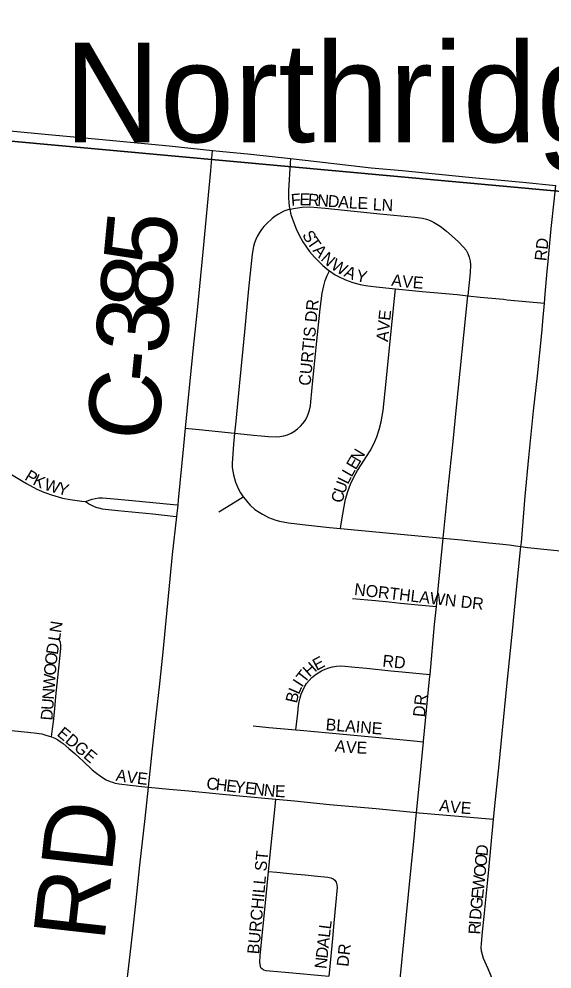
# Model space of a CAD drawing. Extents: x 1410790 to 1770854, y 566777 to 831614.
# Drawn here: x 1608556 to 1610793, y 726129 to 730116 of the extents above; entities that cross this region are included whole.
import ezdxf

# ---------------------------------------------------------------- set-up
doc = ezdxf.new("R2010")
doc.units = 0
for name, color, linetype in [('GM_X_County_Road', 7, 'Continuous'), ('GM_X_County_Road_Text', 7, 'Continuous'), ('GM_X_Section', 7, 'Continuous'), ('GM_X_Township_Subdivision', 7, 'Continuous'), ('GM_X_Township_Subdivision_Text', 7, 'Continuous'), ('GM_X_Unincorporated_Text', 7, 'Continuous')]:
    doc.layers.add(name, color=color, linetype=linetype)

msp = doc.modelspace()

# ---------------------------------------------------------------- linework, layer by layer
at = {"layer": 'GM_X_County_Road'}
for points in [[(1607511.6, 729739.4), (1607536.8, 729737.1), (1607700.2, 729722.5), (1607961.4, 729697.7), (1608092, 729685.1), (1608222.7, 729673.4), (1608386, 729658.8), (1608532.7, 729644.7), (1608695.9, 729629.1), (1608892, 729611.4), (1609185.9, 729583.4), (1609368.7, 729564.6)], [(1609255.6, 728398.2), (1609272, 728568.8), (1609291.4, 728764.2), (1609304.7, 728893.9), (1609328.7, 729138.2), (1609361, 729480.6), (1609367.1, 729547.1), (1609368.7, 729564.6)], [(1609368.7, 729564.6), (1609398, 729561.7), (1609528.6, 729549.1), (1609695.9, 729530)], [(1609695.9, 729530), (1609805.6, 729517.4), (1610033.9, 729491.9), (1610164.6, 729479.5), (1610458.5, 729451.3), (1610670.9, 729431.8), (1610808.6, 729417.7)], [(1609223.7, 728077.4), (1609225.7, 728096), (1609248.5, 728324.1), (1609255.6, 728398.2)], [(1609218.1, 728027.6), (1609223.7, 728077.4)], [(1609099.3, 726892.8), (1609116.4, 727053.5), (1609128.9, 727167.4), (1609146.2, 727313.8), (1609160.7, 727460.6), (1609200.5, 727868.1), (1609218.1, 728027.6)], [(1608942.1, 725422.3), (1608945.6, 725457.6), (1608972.9, 725734.7), (1609002.1, 726011.6), (1609022.8, 726190.5), (1609033.8, 726288.2), (1609045.9, 726402.2), (1609063.3, 726565), (1609085.2, 726760.3), (1609099.3, 726892.8)]]:
    msp.add_lwpolyline(points, dxfattribs=at)
at = {"layer": 'GM_X_Section'}
for points in [[(1607258.7, 735213.9), (1612490.5, 734715.9), (1611964, 729288.4), (1606672, 729772.9)], [(1611964, 729288.4), (1611453.4, 723988.8), (1606124.7, 724419.8), (1606672, 729772.9)]]:
    msp.add_lwpolyline(points, close=True, dxfattribs=at)
at = {"layer": 'GM_X_Township_Subdivision'}
for points in [[(1609695.9, 729530), (1609694.6, 729510.9), (1609686.9, 729396.1), (1609686.7, 729363.8), (1609688.2, 729347.8), (1609690.7, 729329.6), (1609692.3, 729317.2)], [(1610760.9, 728923.4), (1610764.1, 728961.3), (1610773.1, 729057), (1610777, 729098.8), (1610789.9, 729236.8), (1610802.1, 729351), (1610808.6, 729417.7)], [(1609692.3, 729317.2), (1609668.3, 729309.4), (1609645.3, 729296.8), (1609631.8, 729288.2), (1609619, 729278.7), (1609595.3, 729256.9), (1609584.3, 729245.1), (1609574.4, 729232.7), (1609565.5, 729219.5), (1609557.6, 729205.5), (1609550.8, 729191.1), (1609545, 729176.2), (1609540.4, 729160.8), (1609534.5, 729129.3), (1609519.2, 728983), (1609503, 728803.6), (1609479.8, 728575.6), (1609466.3, 728428.9), (1609461, 728378.3)], [(1609692.3, 729317.2), (1609716.3, 729322.6), (1609745, 729326.5), (1609776.3, 729327), (1609841.7, 729322), (1609988.7, 729306.5), (1610070.4, 729298.9), (1610217.4, 729284.9), (1610249.8, 729280.1), (1610265.6, 729275.8), (1610281, 729270), (1610295.9, 729263), (1610310.1, 729255), (1610323.8, 729245.9), (1610349.6, 729225.5), (1610398.8, 729182), (1610422.1, 729158.9), (1610432.2, 729146), (1610440.3, 729131.7), (1610445.9, 729116.3), (1610449, 729100.2), (1610450.3, 729083.8), (1610449.4, 729050.9), (1610440.9, 728969.3), (1610439.3, 728954.5)], [(1609692.3, 729317.2), (1609697.7, 729295.5), (1609712.3, 729253), (1609719.4, 729235), (1609731.5, 729208.9), (1609747.9, 729180.9), (1609775.8, 729140.7), (1609796.7, 729116), (1609831.4, 729081.5), (1609856.4, 729060.8), (1609859.8, 729058.5)], [(1609461, 728378.3), (1609475, 728376.9), (1609539.8, 728370), (1609572.1, 728366.7), (1609603, 728364.5), (1609635.2, 728362.9), (1609651.5, 728363.8), (1609667.5, 728366.7), (1609683, 728371.5), (1609698, 728378), (1609712.1, 728386.3), (1609725.2, 728396), (1609737, 728407.2), (1609747.3, 728418.1), (1609756.6, 728430.7), (1609765, 728445.9), (1609771.7, 728461.1), (1609775.9, 728474.6), (1609779.3, 728492.3), (1609781.3, 728509.9), (1609790, 728598.5), (1609795.4, 728653.2), (1609805, 728751.9), (1609819.5, 728900.1), (1609827.8, 728964.9), (1609834.8, 728996.8), (1609841.7, 729018.9), (1609849.2, 729039.2), (1609859.8, 729058.5)], [(1609859.8, 729058.5), (1609883.1, 729042.6), (1609897.2, 729034.9), (1609926.8, 729021.4), (1609957.2, 729010.3), (1609988.5, 729002.2), (1610020.6, 728996.8), (1610068.7, 728990.7), (1610135.8, 728984)], [(1609905.5, 727978.1), (1609909.9, 728005.4), (1609920.3, 728069.5), (1609927.1, 728101.3), (1609936, 728132.7), (1609947.3, 728163.2), (1609961, 728192.8), (1609976.7, 728221.3), (1610029.6, 728303.7), (1610044.8, 728332.5), (1610057.8, 728362.4), (1610068.2, 728393.3), (1610076, 728424.9), (1610084.1, 728473.1), (1610092.8, 728554.2), (1610121.8, 728846.1), (1610131.7, 728943.4), (1610135.8, 728984)], [(1610135.8, 728984), (1610247.9, 728972.8), (1610394.3, 728959.2), (1610439.3, 728954.5)], [(1610336.5, 727937.4), (1610357.8, 728147), (1610378, 728343), (1610390.2, 728473.3), (1610439.3, 728954.5)], [(1610439.3, 728954.5), (1610491.5, 728949.1), (1610589.4, 728939.9), (1610605.2, 728938), (1610620.4, 728935.7), (1610760.9, 728923.4)], [(1610661.6, 727902.8), (1610664.7, 727919), (1610680.8, 728113), (1610696.3, 728276.3), (1610715.8, 728472.2), (1610732.2, 728618.7), (1610750, 728798.1), (1610755.6, 728863.5), (1610760.9, 728923.4)], [(1609255.6, 728398.2), (1609267.7, 728397), (1609312.2, 728392.7), (1609393.8, 728384.9), (1609461, 728378.3)], [(1609461, 728378.3), (1609456.2, 728331.3), (1609450.8, 728250.2), (1609451.4, 728234.1), (1609453.1, 728218.2), (1609456.1, 728202.5), (1609460.1, 728187), (1609465.1, 728171.7), (1609477.7, 728142.2), (1609485.4, 728128.1), (1609497.1, 728110.6)], [(1608266.3, 728289), (1608270.6, 728288.8), (1608303.1, 728285.5), (1608351.4, 728276.7), (1608383.2, 728268.6), (1608414.3, 728258.5), (1608444.6, 728246.2), (1608488.7, 728224.7), (1608531.3, 728200.3), (1608587.2, 728166.2), (1608630.7, 728143.4), (1608660.7, 728130.4), (1608693.1, 728119.1)], [(1608693.1, 728119.1), (1608707.1, 728114.3), (1608738.6, 728105.7), (1608770.7, 728099.1), (1608819.4, 728092.6), (1608835.6, 728091)], [(1609395.5, 728047.7), (1609408.6, 728056), (1609474.3, 728096.5), (1609497.1, 728110.6)], [(1609497.1, 728110.6), (1609505.2, 728100.3), (1609516.8, 728086.8), (1609526.7, 728076.2), (1609546.2, 728058.2), (1609563.9, 728045.9), (1609578.5, 728037.3), (1609603.7, 728024.2), (1609618.6, 728018), (1609633.7, 728012.9), (1609649.1, 728009.2), (1609686.8, 728001.7), (1609745.8, 727994.9), (1609859.6, 727982.5), (1609905.5, 727978.1)], [(1608835.6, 728091), (1608862.7, 728100.3), (1608876, 728103.8), (1608891.1, 728106.4), (1608907.2, 728106.5), (1608939.6, 728104.3), (1609031.1, 728095.6), (1609204.9, 728079.2), (1609223.7, 728077.4)], [(1608835.6, 728091), (1608852.6, 728080.4), (1608861.2, 728075.7), (1608871.7, 728070.6), (1608883.3, 728066.2), (1608890.2, 728064.1), (1608906, 728060.5), (1608970.9, 728053), (1609117.5, 728038.8), (1609203.3, 728029.2), (1609218.1, 728027.6)], [(1609905.5, 727978.1), (1610201.8, 727950.3), (1610336.5, 727937.4)], [(1610307.8, 727650.4), (1610316.3, 727738.6), (1610336.5, 727937.4)], [(1610336.5, 727937.4), (1610413.5, 727930.1), (1610527.7, 727918.1), (1610573.1, 727914.1), (1610613, 727908.8), (1610640.8, 727905.4), (1610661.6, 727902.8)], [(1610547.7, 726758.1), (1610556.1, 726840), (1610570.9, 726987), (1610583.5, 727117.5), (1610605.2, 727329.7), (1610628.3, 727561.2), (1610631.3, 727591.8), (1610644.3, 727721.2), (1610661.6, 727902.8)], [(1610661.6, 727902.8), (1610690.3, 727898.4), (1610869, 727879.9), (1611015.5, 727864.8), (1611060.9, 727860.7)], [(1609955.1, 727684), (1610051.6, 727675.3), (1610109.5, 727669.7), (1610156.6, 727665.1), (1610231.8, 727657.8), (1610276.9, 727653.4), (1610307.8, 727650.4)], [(1610281.2, 727364.6), (1610300.5, 727575.1), (1610307.8, 727650.4)], [(1608692.3, 727104.1), (1608697.3, 727137.6), (1608700.9, 727166.9), (1608706.3, 727221.2), (1608711.3, 727272.1), (1608719.3, 727351.9), (1608725.9, 727418.1), (1608732.2, 727476.3), (1608731.9, 727488.4), (1608730.5, 727498.9), (1608726.9, 727509.1), (1608720.9, 727517.8)], [(1609718.2, 727132.6), (1609722.1, 727167.3), (1609726.1, 727203.3), (1609729.6, 727234.6), (1609732.1, 727251), (1609735.7, 727267.2), (1609740.7, 727283), (1609747.1, 727298.3), (1609754.6, 727313.1), (1609763.4, 727327.1), (1609773.8, 727340), (1609785.2, 727352), (1609797.8, 727362.8), (1609811.2, 727372.5), (1609825.6, 727380.7), (1609840.6, 727387.7), (1609856.2, 727393.3), (1609872.3, 727397.4), (1609888.6, 727400), (1609905.2, 727400.8), (1609924.4, 727400.3), (1609951.8, 727397.5), (1610014.7, 727391.2), (1610116, 727380.9), (1610164.8, 727376.1), (1610251.1, 727367.6), (1610281.2, 727364.6)], [(1610253.6, 727082.6), (1610253.9, 727085.3), (1610279.5, 727346.1), (1610281.2, 727364.6)], [(1608157.3, 727167), (1608193.2, 727163.4), (1608308.6, 727151.9), (1608620.2, 727120.7), (1608652.8, 727115.5), (1608668.7, 727111.1), (1608692.3, 727104.1)], [(1609538.8, 727149.2), (1609604.6, 727142.6), (1609718.2, 727132.6)], [(1609718.2, 727132.6), (1609736.2, 727131), (1609916.6, 727114.3), (1610081.1, 727098.8), (1610212.8, 727086.5), (1610253.6, 727082.6)], [(1608692.3, 727104.1), (1608706.6, 727097.9), (1608719, 727091), (1608728.8, 727084.4), (1608741.8, 727075.6), (1608765.9, 727055.2), (1608790.6, 727033.4), (1608826.8, 726999.4), (1608862.7, 726965.3), (1608875.6, 726955), (1608902.4, 726935.8), (1608922.6, 726923.4), (1608938.7, 726916), (1608948.1, 726912.9), (1608959.2, 726909.8), (1608976.6, 726906.6), (1609023.2, 726900.3), (1609084.6, 726894.2), (1609099.3, 726892.8)], [(1610224.1, 726786.1), (1610239.7, 726938.2), (1610253.6, 727082.6)], [(1609099.3, 726892.8), (1609186.8, 726884.3), (1609269.5, 726876.6), (1609382, 726865.8), (1609481.1, 726856.4), (1609634.7, 726841.7)], [(1609603.7, 726539), (1609614.6, 726649.2), (1609631.6, 726811.8), (1609634.7, 726841.7)], [(1609634.7, 726841.7), (1609711.7, 726834.8), (1609858.9, 726819.4), (1610055.6, 726802.2), (1610224.1, 726786.1)], [(1610154.2, 726072.9), (1610175.3, 726284.6), (1610198.1, 726513.2), (1610213.9, 726678.9), (1610220, 726743.1), (1610224.1, 726786.1)], [(1610224.1, 726786.1), (1610235.7, 726785), (1610383.2, 726772.1), (1610514.3, 726760.9), (1610547.7, 726758.1)], [(1610557.2, 726041.6), (1610554.4, 726050.1), (1610544, 726082.2), (1610525.7, 726129.3), (1610505.4, 726173.7), (1610500.7, 726188.9), (1610497.4, 726204.5), (1610496, 726220.2), (1610496.4, 726236.1), (1610501.1, 726284.8), (1610507.9, 726350.2), (1610527.8, 726546.1), (1610546.1, 726742.1), (1610547.7, 726758.1)], [(1609571.7, 726134.8), (1609570.2, 726141.2), (1609567.7, 726147.9), (1609566.5, 726157.5), (1609568.3, 726186), (1609592, 726421.4), (1609603.7, 726539)], [(1609603.7, 726539), (1609638.6, 726535.7), (1609705.2, 726529.2), (1609757.6, 726524.1), (1609794.9, 726520.5), (1609852.5, 726514.9), (1609865.3, 726512), (1609874.8, 726508.1), (1609882.1, 726501.8), (1609887.6, 726494.2), (1609890.4, 726482.6), (1609891.5, 726471.3), (1609877.6, 726323.1), (1609871.6, 726257.2), (1609858.9, 726125.5), (1609856.4, 726099.7)], [(1609571.7, 726134.8), (1609577.9, 726129.8), (1609582.9, 726126), (1609592, 726123.4), (1609608.3, 726121.4), (1609673.7, 726116), (1609856.4, 726099.7)]]:
    msp.add_lwpolyline(points, dxfattribs=at)

# ---------------------------------------------------------------- texts
at = {"layer": 'GM_X_County_Road_Text'}
for s, rotation, p in [('5', 84.5373, (1609207.9, 729069)), ('8', 84.4867, (1609190.2, 728886.2)), ('3', 84.3922, (1609172.2, 728703.2)), ('-', 84.3528, (1609160.2, 728581.5)), ('C', 84.3209, (1609136, 728337.9)), ('RD', 83.658, (1608913.6, 726240.2))]:
    msp.add_text(s, height=300, rotation=rotation, dxfattribs=at).set_placement(p)
at = {"layer": 'GM_X_Township_Subdivision_Text'}
for s, rotation, p in [('F', 4.7046, (1609699.4, 729331.1)), ('E', 359.6175, (1609733.3, 729333.9)), ('R', 356.1358, (1609767.7, 729333.7)), ('N', 355.9533, (1609807.1, 729331)), ('D', 355.9507, (1609851, 729327.9)), ('A', 355.9507, (1609894.9, 729324.8)), ('L', 355.9613, (1609938.8, 729321.7)), ('E', 358.2345, (1609976.1, 729319.1)), ('LN', 356.989, (1610039.8, 729313.5)), ('S', 302.0459, (1609742.7, 729209.3)), ('T', 304.3763, (1609762.6, 729177.6)), ('RD', 83.9946, (1610769.2, 729098.5)), ('A', 311.5756, (1609786.7, 729143.1)), ('N', 317.4387, (1609819.8, 729106.2)), ('W', 329.3567, (1609861.4, 729069.7)), ('A', 336.7849, (1609916.9, 729037.3)), ('Y', 347.7635, (1609967.3, 729016.8)), ('A', 352.5036, (1610116.8, 728996.6)), ('V', 355.1839, (1610163, 728990.6)), ('E', 355.4303, (1610207.1, 728986.9)), ('CURTIS DR', 84.4459, (1609779.2, 728575.1)), ('AVE', 84.0895, (1610104.7, 728759.7)), ('N', 59.497, (1609987.1, 728251.2)), ('E', 59.5095, (1609969.3, 728220.9)), ('P', 328.6754, (1608576.4, 728184.7)), ('K', 334.1164, (1608611, 728164)), ('W', 343.0153, (1608658.3, 728141.7)), ('L', 62.9095, (1609936.1, 728159.8)), ('L', 60.1704, (1609951.8, 728190.5)), ('Y', 344.8015, (1608714.6, 728124.6)), ('U', 69.8021, (1609921.6, 728119.9)), ('C', 79.9667, (1609915.3, 728083.2)), ('NORTHLAWN DR', 353.3791, (1609961.1, 727698.9)), ('N', 81.251, (1608732.8, 727537.5)), ('L', 81.2415, (1608727.4, 727502.7)), ('D', 81.3568, (1608718.8, 727446.2)), ('O', 82.9671, (1608713.4, 727402.9)), ('E', 28.3248, (1609805.3, 727379.7)), ('RD', 353.9946, (1610079.8, 727399)), ('O', 85.7773, (1608710.3, 727359.7)), ('H', 41.7533, (1609775, 727352.2)), ('W', 85.894, (1608706.2, 727302.6)), ('T', 52.2065, (1609755, 727326.1)), ('L', 66.4426, (1609730.5, 727278.4)), ('I', 56.5161, (1609743.5, 727308.6)), ('N', 85.8879, (1608703, 727258.7)), ('B', 76.7414, (1609722.2, 727242.1)), ('DR', 83.982, (1610258.8, 727184.5)), ('U', 85.8879, (1608699.9, 727214.8)), ('D', 85.8879, (1608696.7, 727171)), ('BLAINE', 355.5138, (1609842, 727131.3)), ('EDGE', 320.0173, (1608712.2, 727111.5)), ('A', 352.9211, (1609880, 727042.2)), ('V', 356.9866, (1609927.5, 727036.5)), ('E', 357.5793, (1609972, 727034.1)), ('A', 350.6239, (1608960.2, 726919.6)), ('V', 352.9941, (1609005.9, 726912.1)), ('E', 353.1667, (1609049.7, 726906.7)), ('C', 353.2093, (1609340.8, 726884.9)), ('H', 353.2427, (1609380.2, 726880.1)), ('E', 353.2072, (1609423.9, 726875)), ('Y', 353.2427, (1609458.9, 726870.8)), ('E', 353.2072, (1609502.6, 726865.6)), ('N', 353.2203, (1609537.5, 726861.5)), ('N', 353.6607, (1609581.6, 726856.2)), ('E', 358.2345, (1609629.7, 726851.1)), ('A', 352.4819, (1610317.8, 726792.4)), ('V', 354.2253, (1610363, 726786.5)), ('E', 355.8623, (1610408.4, 726781.9)), ('D', 84.1111, (1610521.9, 726601.2)), ('BURCHILL ST', 84.8635, (1609563.5, 726189.9)), ('O', 84.1235, (1610517.4, 726557.5)), ('O', 84.1111, (1610512.9, 726513.7)), ('W', 84.1221, (1610507, 726456.8)), ('E', 84.1426, (1610503.4, 726421.8)), ('G', 84.1546, (1610499, 726378)), ('D', 85.2962, (1610495.4, 726334.4)), ('L', 82.6039, (1609864.5, 726293.9)), ('R', 86.7447, (1610491.9, 726273.2)), ('I', 86.7546, (1610494.2, 726312.8)), ('L', 83.5987, (1609860.6, 726259.2)), ('A', 83.5826, (1609855.7, 726215.4)), ('D', 83.5826, (1609850.8, 726171.7)), ('DR', 83.9934, (1609938.6, 726137.2)), ('N', 83.5826, (1609845.9, 726128))]:
    msp.add_text(s, height=50, rotation=rotation, dxfattribs=at).set_placement(p)
at = {"layer": 'GM_X_Unincorporated_Text'}
msp.add_text('Northridge', height=417, rotation=0, dxfattribs=at).set_placement((1608745.7, 729598.9))

doc.saveas('drawing.dxf')
